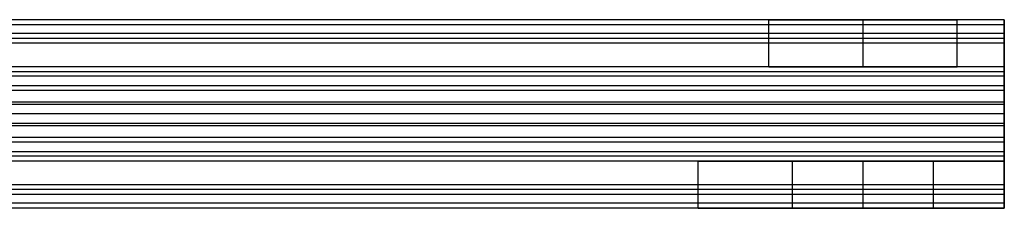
# Model space of a CAD drawing. Header units: millimetres. Extents: x -429 to 422, y -262 to 259.
# Tile 1056 of 1056: x 355 to 397, y 210 to 218. Entities that reach past the tile are written whole.
import ezdxf

# ---------------------------------------------------------------- set-up
doc = ezdxf.new("R2010")
doc.units = ezdxf.units.MM
doc.layers.add('Default', color=7, linetype='Continuous', true_color=0x000000)

msp = doc.modelspace()

# ---------------------------------------------------------------- linework, layer by layer
at = {"layer": 'Default'}
for points in [[(396.873, 218.065, 1198.214), (-3.127, 218.065, 1198.214), (-403.127, 218.065, 1198.214)], [(396.873, 218.065, 1211.822), (-3.127, 218.065, 1211.822), (-403.127, 218.065, 1211.822)], [(396.873, 217.854, 1212.717), (-3.127, 217.854, 1212.717), (-403.127, 217.854, 1212.717)], [(386.953, 218.065, 1205.018), (367.373, 218.065, 1205.018), (347.792, 218.065, 1205.018)], [(386.873, 216.065, 1204.214), (386.873, 217.065, 1204.214), (386.873, 218.065, 1204.214)], [(390.873, 216.065, 1208.214), (390.873, 217.065, 1208.214), (390.873, 218.065, 1208.214)], [(390.873, 216.065, 1200.214), (390.873, 217.065, 1200.214), (390.873, 218.065, 1200.214)], [(396.873, 218.065, 1205.018), (395.832, 218.065, 1205.018), (394.792, 218.065, 1205.018)], [(394.873, 216.065, 1204.214), (394.873, 217.065, 1204.214), (394.873, 218.065, 1204.214)], [(396.873, 218.065, 1198.214), (396.873, 218.065, 1205.018), (396.873, 218.065, 1211.822)], [(396.873, 217.479, 1196.8), (-3.127, 217.479, 1196.8), (-403.127, 217.479, 1196.8)], [(396.873, 217.265, 1213.422), (-3.127, 217.265, 1213.422), (-403.127, 217.265, 1213.422)], [(396.873, 217.065, 1242.822), (-3.127, 217.065, 1242.822), (-403.127, 217.065, 1242.822)], [(396.873, 217.065, 1240.822), (-3.127, 217.065, 1240.822), (-403.127, 217.065, 1240.822)], [(396.873, 217.065, 1241.822), (-3.127, 217.065, 1241.822), (-403.127, 217.065, 1241.822)], [(396.873, 217.265, 1213.422), (396.873, 215.665, 1214.622), (396.873, 214.065, 1215.822)], [(396.873, 217.065, 1242.822), (396.873, 214.565, 1242.822), (396.873, 212.065, 1242.822)], [(396.873, 217.065, 1240.822), (396.873, 217.065, 1241.822), (396.873, 217.065, 1242.822)], [(396.873, 212.065, 1240.822), (396.873, 214.565, 1240.822), (396.873, 217.065, 1240.822)], [(396.873, 216.065, 1196.214), (-3.127, 216.065, 1196.214), (-403.127, 216.065, 1196.214)], [(396.873, 216.065, 1198.214), (-3.127, 216.065, 1198.214), (-403.127, 216.065, 1198.214)], [(396.873, 216.065, 1211.714), (-3.127, 216.065, 1211.714), (-403.127, 216.065, 1211.714)], [(396.873, 216.065, 1223.322), (-3.127, 216.065, 1223.322), (-403.127, 216.065, 1223.322)], [(396.873, 216.065, 1215.822), (-3.127, 216.065, 1215.822), (-403.127, 216.065, 1215.822)], [(396.873, 216.065, 1219.572), (-3.127, 216.065, 1219.572), (-403.127, 216.065, 1219.572)], [(396.873, 215.854, 1224.217), (-3.127, 215.854, 1224.217), (-403.127, 215.854, 1224.217)], [(386.943, 216.065, 1204.964), (367.373, 216.065, 1204.964), (347.803, 216.065, 1204.964)], [(396.873, 216.065, 1204.964), (395.838, 216.065, 1204.964), (394.803, 216.065, 1204.964)], [(396.873, 211.065, 1196.214), (396.873, 213.565, 1196.214), (396.873, 216.065, 1196.214)], [(396.873, 216.065, 1198.214), (396.873, 213.565, 1198.214), (396.873, 211.065, 1198.214)], [(396.873, 216.065, 1211.714), (396.873, 216.065, 1204.964), (396.873, 216.065, 1198.214)], [(396.873, 212.865, 1214.114), (396.873, 214.465, 1212.914), (396.873, 216.065, 1211.714)], [(396.873, 216.065, 1215.822), (396.873, 216.065, 1219.572), (396.873, 216.065, 1223.322)], [(396.873, 214.065, 1215.822), (396.873, 215.065, 1215.822), (396.873, 216.065, 1215.822)], [(396.873, 215.665, 1214.622), (-3.127, 215.665, 1214.622), (-403.127, 215.665, 1214.622)], [(396.873, 215.265, 1224.922), (-3.127, 215.265, 1224.922), (-403.127, 215.265, 1224.922)], [(396.873, 215.065, 1215.822), (-3.127, 215.065, 1215.822), (-403.127, 215.065, 1215.822)], [(396.873, 215.265, 1224.922), (396.873, 213.665, 1226.122), (396.873, 212.065, 1227.322)], [(396.873, 214.565, 1242.822), (-3.127, 214.565, 1242.822), (-403.127, 214.565, 1242.822)], [(396.873, 214.565, 1240.822), (-3.127, 214.565, 1240.822), (-403.127, 214.565, 1240.822)], [(396.873, 214.465, 1212.914), (-3.127, 214.465, 1212.914), (-403.127, 214.465, 1212.914)], [(396.873, 214.065, 1223.214), (-3.127, 214.065, 1223.214), (-403.127, 214.065, 1223.214)], [(396.873, 214.065, 1215.822), (-3.127, 214.065, 1215.822), (-403.127, 214.065, 1215.822)], [(396.873, 214.065, 1219.518), (-3.127, 214.065, 1219.518), (-403.127, 214.065, 1219.518)], [(396.873, 214.065, 1215.822), (-3.127, 214.065, 1215.822), (-403.127, 214.065, 1215.822)], [(396.873, 214.065, 1223.214), (-3.127, 214.065, 1223.214), (-403.127, 214.065, 1223.214)], [(396.873, 214.065, 1219.518), (-3.127, 214.065, 1219.518), (-403.127, 214.065, 1219.518)], [(396.873, 214.065, 1223.214), (396.873, 213.065, 1223.214), (396.873, 212.065, 1223.214)], [(396.873, 214.065, 1215.822), (396.873, 214.065, 1219.518), (396.873, 214.065, 1223.214)], [(396.873, 214.065, 1223.214), (396.873, 214.065, 1219.518), (396.873, 214.065, 1215.822)], [(396.873, 210.865, 1225.614), (396.873, 212.465, 1224.414), (396.873, 214.065, 1223.214)], [(396.873, 213.665, 1226.122), (-3.127, 213.665, 1226.122), (-403.127, 213.665, 1226.122)], [(396.873, 213.565, 1196.214), (-3.127, 213.565, 1196.214), (-403.127, 213.565, 1196.214)], [(396.873, 213.565, 1198.214), (-3.127, 213.565, 1198.214), (-403.127, 213.565, 1198.214)], [(396.873, 213.065, 1223.214), (-3.127, 213.065, 1223.214), (-403.127, 213.065, 1223.214)], [(396.873, 212.865, 1214.114), (-3.127, 212.865, 1214.114), (-403.127, 212.865, 1214.114)], [(396.873, 212.465, 1224.414), (-3.127, 212.465, 1224.414), (-403.127, 212.465, 1224.414)], [(396.873, 212.276, 1214.819), (-3.127, 212.276, 1214.819), (-403.127, 212.276, 1214.819)], [(396.873, 212.065, 1215.714), (-3.127, 212.065, 1215.714), (-403.127, 212.065, 1215.714)], [(396.873, 212.065, 1223.214), (-3.127, 212.065, 1223.214), (-403.127, 212.065, 1223.214)], [(396.873, 212.065, 1219.464), (-3.127, 212.065, 1219.464), (-403.127, 212.065, 1219.464)], [(396.873, 212.065, 1242.822), (-3.127, 212.065, 1242.822), (-403.127, 212.065, 1242.822)], [(396.873, 212.065, 1240.822), (-3.127, 212.065, 1240.822), (-403.127, 212.065, 1240.822)], [(396.873, 212.065, 1227.322), (-3.127, 212.065, 1227.322), (-403.127, 212.065, 1227.322)], [(383.943, 212.065, 1234.072), (364.373, 212.065, 1234.072), (344.803, 212.065, 1234.072)], [(383.873, 210.065, 1234.822), (383.873, 211.065, 1234.822), (383.873, 212.065, 1234.822)], [(387.873, 212.065, 1230.822), (390.873, 212.065, 1230.822), (393.873, 212.065, 1230.822)], [(393.873, 212.065, 1238.822), (390.873, 212.065, 1238.822), (387.873, 212.065, 1238.822)], [(387.873, 210.065, 1230.822), (387.873, 211.065, 1230.822), (387.873, 212.065, 1230.822)], [(387.873, 210.065, 1238.822), (387.873, 211.065, 1238.822), (387.873, 212.065, 1238.822)], [(390.873, 210.065, 1230.822), (390.873, 211.065, 1230.822), (390.873, 212.065, 1230.822)], [(390.873, 210.065, 1238.822), (390.873, 211.065, 1238.822), (390.873, 212.065, 1238.822)], [(393.873, 210.065, 1230.822), (393.873, 211.065, 1230.822), (393.873, 212.065, 1230.822)], [(393.873, 210.065, 1238.822), (393.873, 211.065, 1238.822), (393.873, 212.065, 1238.822)], [(396.873, 212.065, 1223.214), (396.873, 212.065, 1219.464), (396.873, 212.065, 1215.714)], [(396.873, 212.065, 1227.322), (396.873, 212.065, 1229.749), (396.873, 212.065, 1232.176)], [(396.873, 212.065, 1237.468), (396.873, 212.065, 1239.145), (396.873, 212.065, 1240.822)], [(396.873, 212.065, 1237.468), (396.873, 211.065, 1237.468), (396.873, 210.065, 1237.468)], [(396.873, 210.065, 1232.176), (396.873, 211.065, 1232.176), (396.873, 212.065, 1232.176)], [(396.873, 211.065, 1196.214), (-3.127, 211.065, 1196.214), (-403.127, 211.065, 1196.214)], [(396.873, 211.065, 1198.214), (-3.127, 211.065, 1198.214), (-403.127, 211.065, 1198.214)], [(396.873, 211.065, 1197.214), (-3.127, 211.065, 1197.214), (-403.127, 211.065, 1197.214)], [(396.873, 210.865, 1225.614), (-3.127, 210.865, 1225.614), (-403.127, 210.865, 1225.614)], [(396.873, 211.065, 1198.214), (396.873, 211.065, 1197.214), (396.873, 211.065, 1196.214)], [(396.873, 210.651, 1242.236), (-3.127, 210.651, 1242.236), (-403.127, 210.651, 1242.236)], [(396.873, 210.276, 1226.319), (-3.127, 210.276, 1226.319), (-403.127, 210.276, 1226.319)], [(396.873, 210.065, 1240.822), (-3.127, 210.065, 1240.822), (-403.127, 210.065, 1240.822)], [(396.873, 210.065, 1227.214), (-3.127, 210.065, 1227.214), (-403.127, 210.065, 1227.214)], [(383.953, 210.065, 1234.018), (364.373, 210.065, 1234.018), (344.792, 210.065, 1234.018)], [(393.873, 210.065, 1230.822), (390.873, 210.065, 1230.822), (387.873, 210.065, 1230.822)], [(387.873, 210.065, 1238.822), (390.873, 210.065, 1238.822), (393.873, 210.065, 1238.822)], [(396.873, 210.065, 1240.822), (396.873, 210.065, 1239.145), (396.873, 210.065, 1237.468)], [(396.873, 210.065, 1232.176), (396.873, 210.065, 1229.695), (396.873, 210.065, 1227.214)]]:
    msp.add_open_spline(points, degree=2, dxfattribs=at)
for points, weights, knots in [([(386.873, 218.065, 1204.214), (386.873, 218.065, 1200.214), (390.873, 218.065, 1200.214), (394.873, 218.065, 1200.214), (394.873, 218.065, 1204.214), (394.873, 218.065, 1208.214), (390.873, 218.065, 1208.214), (386.873, 218.065, 1208.214), (386.873, 218.065, 1204.214)], [1, 0.707106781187, 1, 0.707106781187, 1, 0.707106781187, 1, 0.707106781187, 1], [0, 0, 0, 6.283185, 6.283185, 12.566371, 12.566371, 18.849556, 18.849556, 25.132741, 25.132741, 25.132741]), ([(386.873, 216.065, 1204.214), (386.873, 216.065, 1208.214), (390.873, 216.065, 1208.214), (394.873, 216.065, 1208.214), (394.873, 216.065, 1204.214), (394.873, 216.065, 1200.214), (390.873, 216.065, 1200.214), (386.873, 216.065, 1200.214), (386.873, 216.065, 1204.214)], [1, 0.707106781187, 1, 0.707106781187, 1, 0.707106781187, 1, 0.707106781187, 1], [-25.132741, -25.132741, -25.132741, -18.849556, -18.849556, -12.566371, -12.566371, -6.283185, -6.283185, 0, 0, 0]), ([(387.873, 212.065, 1238.822), (383.873, 212.065, 1238.822), (383.873, 212.065, 1234.822), (383.873, 212.065, 1230.822), (387.873, 212.065, 1230.822)], [1, 0.707106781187, 1, 0.707106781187, 1], [-37.132741, -37.132741, -37.132741, -30.849556, -30.849556, -24.566371, -24.566371, -24.566371]), ([(387.873, 210.065, 1230.822), (383.873, 210.065, 1230.822), (383.873, 210.065, 1234.822), (383.873, 210.065, 1238.822), (387.873, 210.065, 1238.822)], [1, 0.707106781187, 1, 0.707106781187, 1], [24.566371, 24.566371, 24.566371, 30.849556, 30.849556, 37.132741, 37.132741, 37.132741])]:
    msp.add_rational_spline(points, weights, degree=2, knots=knots, dxfattribs=at)
for points, weights in [([(396.873, 216.065, 1196.214), (396.873, 218.065, 1196.214), (396.873, 218.065, 1198.214)], [1, 0.707106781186, 1]), ([(396.873, 218.065, 1211.822), (396.873, 218.065, 1212.822), (396.873, 217.265, 1213.422)], [1, 0.894427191, 1]), ([(396.873, 216.065, 1223.322), (396.873, 216.065, 1224.322), (396.873, 215.265, 1224.922)], [1, 0.894427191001, 1]), ([(396.873, 212.065, 1215.714), (396.873, 212.065, 1214.714), (396.873, 212.865, 1214.114)], [1, 0.894427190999, 1]), ([(393.873, 212.065, 1230.822), (395.678, 212.065, 1230.822), (396.873, 212.065, 1232.176)], [1, 0.842472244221, 0.854391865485]), ([(396.873, 212.065, 1237.468), (395.678, 212.065, 1238.822), (393.873, 212.065, 1238.822)], [0.854391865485, 0.842472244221, 1]), ([(396.873, 212.065, 1242.822), (396.873, 210.065, 1242.822), (396.873, 210.065, 1240.822)], [1, 0.707106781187, 1]), ([(396.873, 210.065, 1227.214), (396.873, 210.065, 1226.214), (396.873, 210.865, 1225.614)], [1, 0.894427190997, 1]), ([(393.873, 210.065, 1238.822), (395.678, 210.065, 1238.822), (396.873, 210.065, 1237.468)], [1, 0.842472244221, 0.854391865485]), ([(396.873, 210.065, 1232.176), (395.678, 210.065, 1230.822), (393.873, 210.065, 1230.822)], [0.854391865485, 0.842472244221, 1])]:
    msp.add_rational_spline(points, weights, degree=2, dxfattribs=at)

doc.saveas('drawing.dxf')
